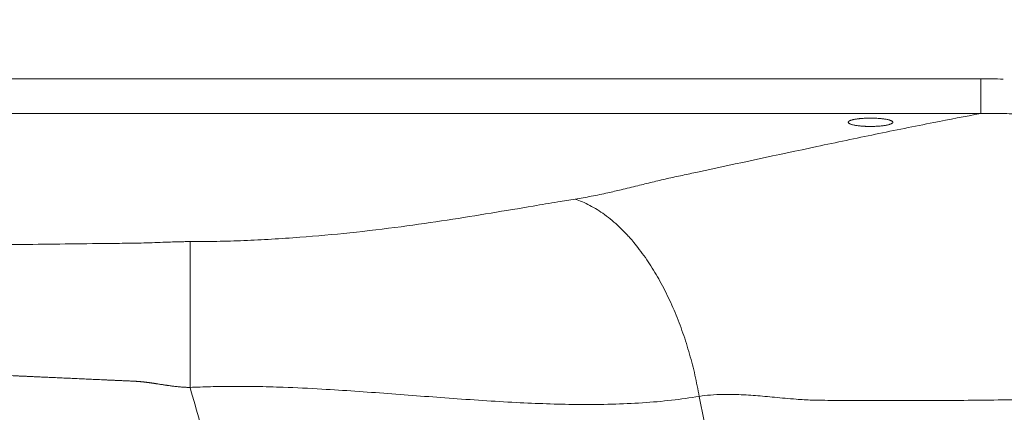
# Model space of a CAD drawing. Header units: millimetres. Extents: x -10 to 594, y 0 to 420.
# Tile 499 of 656: x 268.2 to 273.73, y 241.29 to 243.5. Entities that reach past the tile are written whole.
import ezdxf

# ---------------------------------------------------------------- set-up
doc = ezdxf.new("R2010")
doc.units = ezdxf.units.MM
doc.layers.add('1', color=7, linetype='Continuous', true_color=0xffffff)

msp = doc.modelspace()

# ---------------------------------------------------------------- linework, layer by layer
at = {"layer": '1', "color": 155, "linetype": 'Continuous', "lineweight": 13}
for p, q in [((258.8258, 243.1646), (273.6002, 243.1646)), ((258.8258, 243.1646), (273.6002, 243.1646)), ((273.6003, 242.9696), (258.8258, 242.9696)), ((273.6003, 242.9696), (258.8258, 242.9696))]:
    msp.add_line(p, q, dxfattribs=at)
for major_axis, start_param, end_param in [((0, -8.0436), 1.834395, 1.859574), ((0, -8.0436), 1.834395, 1.859574), ((0, 10.8045), 4.503516, 4.921262), ((0, 10.8045), 4.503516, 4.921262)]:
    msp.add_ellipse((261.4488, 239.1412), major_axis=major_axis, ratio=1, start_param=start_param, end_param=end_param, dxfattribs=at)
at = {"layer": '1', "color": 155, "linetype": 'Continuous', "lineweight": 18}
for points, degree, knots in [([(284.5775, 228.952), (284.0629, 228.9537), (280.55, 228.9634), (275.5603, 228.9666), (269.0914, 228.9802), (261.365, 228.9915), (253.093, 229.0168), (246.1426, 229.049), (237.9324, 229.0832), (229.7221, 229.1468), (221.4104, 229.2176), (213.4798, 229.2702), (206.5459, 229.3815), (201.6653, 229.4947), (198.0087, 229.6097), (195.2838, 229.7122), (192.5623, 229.8322), (189.8445, 229.9721), (187.1323, 230.1347), (184.0013, 230.3579), (180.6656, 230.6437), (177.6764, 230.9464), (175.0308, 231.254), (172.7261, 231.5541), (170.7602, 231.8342), (169.0929, 232.0893), (167.4314, 232.3618), (165.7771, 232.6521), (164.1317, 232.9614), (162.4961, 233.2899), (160.8704, 233.6384), (159.2551, 234.0075), (157.6503, 234.3986), (156.0563, 234.8116), (154.4731, 235.2471), (153.0632, 235.6582), (151.8138, 236.0415), (150.5694, 236.4394), (149.3323, 236.855), (148.3094, 237.2112), (147.2341, 237.598), (146.0135, 238.0515), (144.899, 238.4795), (143.9937, 238.8395), (142.8887, 239.2923), (141.6886, 239.7983), (140.4932, 240.3166), (139.2067, 240.8922), (137.7303, 241.5763), (136.264, 242.2794), (134.678, 243.0648), (132.8161, 244.0185), (131.1016, 244.9316), (129.3667, 245.8869), (127.7818, 246.7884), (126.4595, 247.5595), (125.26, 248.2694), (124.2258, 248.9078), (123.5002, 249.3548), (122.9184, 249.7159), (122.4836, 249.9833)], 5, [0, 0, 0, 0, 0, 0, 0.015283, 0.104343, 0.148209, 0.192151, 0.229502, 0.260994, 0.310796, 0.392089, 0.436031, 0.476403, 0.496728, 0.517047, 0.537355, 0.544946, 0.557655, 0.577946, 0.598232, 0.618517, 0.638809, 0.657882, 0.668046, 0.678219, 0.688402, 0.698585, 0.708746, 0.718887, 0.729009, 0.739114, 0.749204, 0.759282, 0.76935, 0.779412, 0.78947, 0.799529, 0.804424, 0.809593, 0.819664, 0.829745, 0.833077, 0.83984, 0.849951, 0.856739, 0.860082, 0.870232, 0.880405, 0.890596, 0.900782, 0.910962, 0.921136, 0.935843, 0.956181, 0.961791, 0.973179, 0.97845, 0.983951, 1, 1, 1, 1, 1, 1]), ([(122.4836, 249.9833), (122.9184, 249.7159), (123.5002, 249.3548), (124.2258, 248.9078), (125.26, 248.2694), (126.4595, 247.5595), (127.7818, 246.7884), (129.3667, 245.8869), (131.1016, 244.9316), (132.8161, 244.0185), (134.678, 243.0648), (136.264, 242.2794), (137.7303, 241.5763), (139.2067, 240.8922), (140.4932, 240.3166), (141.6886, 239.7983), (142.8887, 239.2923), (143.9937, 238.8395), (144.899, 238.4795), (146.0135, 238.0515), (147.2341, 237.598), (148.3094, 237.2112), (149.3323, 236.855), (150.5694, 236.4394), (151.8138, 236.0415), (153.0632, 235.6582), (154.4731, 235.2471), (156.0563, 234.8116), (157.6503, 234.3986), (159.2551, 234.0075), (160.8704, 233.6384), (162.4961, 233.2899), (164.1317, 232.9614), (165.7771, 232.6521), (167.4314, 232.3618), (169.0929, 232.0893), (170.7602, 231.8342), (172.7261, 231.5541), (175.0308, 231.254), (177.6764, 230.9464), (180.6656, 230.6437), (184.0013, 230.3579), (187.1323, 230.1347), (189.8445, 229.9721), (192.5623, 229.8322), (195.2838, 229.7122), (198.0087, 229.6097), (201.6653, 229.4947), (206.5459, 229.3815), (213.4798, 229.2702), (221.4104, 229.2176), (229.7221, 229.1468), (237.9324, 229.0832), (246.1426, 229.049), (253.093, 229.0168), (261.365, 228.9915), (269.0914, 228.9802), (275.5603, 228.9666), (280.55, 228.9634), (284.0629, 228.9537), (284.5775, 228.952)], 5, [0, 0, 0, 0, 0, 0, 0.016049, 0.02155, 0.026821, 0.038209, 0.043819, 0.064157, 0.078864, 0.089038, 0.099218, 0.109404, 0.119595, 0.129768, 0.139918, 0.143261, 0.150049, 0.16016, 0.166923, 0.170255, 0.180336, 0.190407, 0.195576, 0.200471, 0.21053, 0.220588, 0.23065, 0.240718, 0.250796, 0.260886, 0.270991, 0.281113, 0.291254, 0.301415, 0.311598, 0.321781, 0.331954, 0.342118, 0.361191, 0.381483, 0.401768, 0.422054, 0.442345, 0.455054, 0.462645, 0.482953, 0.503272, 0.523597, 0.563969, 0.607911, 0.689204, 0.739006, 0.770498, 0.807849, 0.851791, 0.895657, 0.984717, 1, 1, 1, 1, 1, 1]), ([(284.8918, 228.8329), (284.3143, 228.8347), (280.7384, 228.844), (275.6857, 228.8459), (269.1536, 228.8579), (261.3639, 228.8673), (253.0915, 228.8905), (246.1409, 228.9208), (237.9303, 228.953), (229.7195, 229.0144), (221.4076, 229.0831), (213.4743, 229.1337), (206.536, 229.2433), (201.6513, 229.3553), (197.9908, 229.4694), (195.2621, 229.5714), (192.5362, 229.6908), (189.8134, 229.8303), (187.0949, 229.9925), (183.9554, 230.2156), (180.6096, 230.5014), (177.61, 230.8043), (174.9544, 231.1123), (172.6406, 231.413), (170.6666, 231.6937), (168.9917, 231.9496), (167.3224, 232.2229), (165.66, 232.5142), (164.006, 232.8246), (162.3615, 233.1545), (160.7268, 233.5044), (159.102, 233.8752), (157.4877, 234.2682), (155.8839, 234.6833), (154.2909, 235.121), (152.8716, 235.5344), (151.614, 235.9199), (150.3621, 236.3198), (149.1175, 236.7376), (148.0877, 237.0959), (147.0058, 237.4848), (145.7785, 237.9403), (144.6577, 238.3704), (143.7468, 238.7323), (142.6362, 239.187), (141.4304, 239.6951), (140.2293, 240.2154), (138.9366, 240.7935), (137.454, 241.4799), (135.9818, 242.1854), (134.3901, 242.973), (132.5222, 243.9292), (130.802, 244.8447), (129.0623, 245.8022), (127.4732, 246.7053), (126.1482, 247.4776), (124.9458, 248.1888), (123.9094, 248.8282), (123.1824, 249.2757), (122.5998, 249.6372), (122.1647, 249.9045)], 5, [0, 0, 0, 0, 0, 0, 0.017123, 0.106016, 0.1498, 0.19366, 0.230941, 0.262374, 0.312083, 0.393224, 0.437084, 0.477381, 0.497668, 0.517949, 0.53822, 0.545796, 0.558481, 0.578734, 0.598982, 0.619229, 0.639484, 0.658521, 0.668666, 0.67882, 0.688984, 0.699148, 0.70929, 0.719412, 0.729515, 0.739601, 0.749672, 0.759731, 0.769781, 0.779824, 0.789864, 0.799904, 0.80479, 0.809948, 0.820001, 0.830063, 0.833388, 0.840139, 0.850232, 0.857006, 0.860343, 0.870475, 0.880628, 0.8908, 0.900968, 0.911128, 0.921284, 0.935963, 0.956263, 0.961862, 0.973229, 0.97849, 0.983981, 1, 1, 1, 1, 1, 1]), ([(122.1647, 249.9045), (122.5998, 249.6372), (123.1824, 249.2757), (123.9094, 248.8282), (124.9458, 248.1888), (126.1482, 247.4776), (127.4732, 246.7053), (129.0623, 245.8022), (130.802, 244.8447), (132.5222, 243.9292), (134.3901, 242.973), (135.9818, 242.1854), (137.454, 241.4799), (138.9366, 240.7935), (140.2293, 240.2154), (141.4304, 239.6951), (142.6362, 239.187), (143.7468, 238.7323), (144.6577, 238.3704), (145.7785, 237.9403), (147.0058, 237.4848), (148.0877, 237.0959), (149.1175, 236.7376), (150.3621, 236.3198), (151.614, 235.9199), (152.8716, 235.5344), (154.2909, 235.121), (155.8839, 234.6833), (157.4877, 234.2682), (159.102, 233.8752), (160.7268, 233.5044), (162.3615, 233.1545), (164.006, 232.8246), (165.66, 232.5142), (167.3224, 232.2229), (168.9917, 231.9496), (170.6666, 231.6937), (172.6406, 231.413), (174.9544, 231.1123), (177.61, 230.8043), (180.6096, 230.5014), (183.9554, 230.2156), (187.0949, 229.9925), (189.8134, 229.8303), (192.5362, 229.6908), (195.2621, 229.5714), (197.9908, 229.4694), (201.6513, 229.3553), (206.536, 229.2433), (213.4743, 229.1337), (221.4076, 229.0831), (229.7195, 229.0144), (237.9303, 228.953), (246.1409, 228.9208), (253.0915, 228.8905), (261.3639, 228.8673), (269.1536, 228.8579), (275.6857, 228.8459), (280.7384, 228.844), (284.3143, 228.8347), (284.8918, 228.8329)], 5, [0, 0, 0, 0, 0, 0, 0.016019, 0.02151, 0.026771, 0.038138, 0.043737, 0.064037, 0.078716, 0.088872, 0.099032, 0.1092, 0.119372, 0.129525, 0.139657, 0.142994, 0.149768, 0.159861, 0.166612, 0.169937, 0.179999, 0.190052, 0.19521, 0.200096, 0.210136, 0.220176, 0.230219, 0.240269, 0.250328, 0.260399, 0.270485, 0.280588, 0.29071, 0.300852, 0.311016, 0.32118, 0.331334, 0.341479, 0.360516, 0.380771, 0.401018, 0.421266, 0.441519, 0.454204, 0.46178, 0.482051, 0.502332, 0.522619, 0.562916, 0.606776, 0.687917, 0.737626, 0.769059, 0.80634, 0.8502, 0.893984, 0.982877, 1, 1, 1, 1, 1, 1]), ([(130.6289, 243.3076), (130.8637, 243.1835), (131.3909, 242.9065), (132.213, 242.4799), (133.3342, 241.91), (134.7615, 241.2052), (136.26, 240.4886), (137.7707, 239.7907), (139.0908, 239.2018), (140.3168, 238.6719), (141.5469, 238.1548), (142.6819, 237.6911), (143.6181, 237.3201), (144.7661, 236.8807), (146.0214, 236.4159), (147.1314, 236.018), (148.1901, 235.6506), (149.467, 235.2232), (150.7522, 234.8138), (152.0447, 234.4189), (153.5039, 233.9951), (155.1391, 233.5472), (156.7843, 233.1229), (158.4395, 232.7215), (160.1041, 232.343), (161.7775, 231.9862), (163.4594, 231.6504), (165.1496, 231.3345), (166.8469, 231.0386), (168.5495, 230.7613), (170.2563, 230.502), (172.2642, 230.2182), (174.6169, 229.9145), (177.3154, 229.6037), (180.3599, 229.2988), (183.7491, 229.0122), (186.9254, 228.7892), (189.6719, 228.6276), (192.4167, 228.4893), (195.1618, 228.3713), (197.9076, 228.271), (201.586, 228.1593), (206.4897, 228.051), (213.4483, 227.9469), (221.3931, 227.9028), (229.7054, 227.8412), (237.9192, 227.7866), (246.1325, 227.7612), (253.0843, 227.7367), (261.3592, 227.7204), (269.3568, 227.7174), (276.097, 227.7106), (281.3557, 227.7137), (285.1358, 227.7053), (285.9197, 227.703)], 5, [0, 0, 0, 0, 0, 0, 0.00874, 0.019595, 0.030455, 0.041323, 0.052195, 0.063047, 0.073876, 0.077443, 0.084684, 0.095471, 0.102687, 0.106241, 0.116996, 0.12774, 0.133254, 0.138476, 0.149208, 0.159939, 0.170674, 0.181415, 0.192166, 0.202931, 0.213711, 0.22451, 0.235328, 0.246169, 0.257032, 0.267897, 0.278749, 0.289592, 0.309941, 0.331589, 0.353231, 0.374873, 0.39652, 0.410078, 0.418176, 0.439843, 0.461519, 0.483203, 0.526275, 0.573154, 0.659881, 0.713012, 0.746609, 0.786457, 0.833337, 0.880134, 0.975148, 1, 1, 1, 1, 1, 1]), ([(285.9197, 227.703), (285.1358, 227.7053), (281.3557, 227.7137), (276.097, 227.7106), (269.3568, 227.7174), (261.3592, 227.7204), (253.0843, 227.7367), (246.1325, 227.7612), (237.9192, 227.7866), (229.7054, 227.8412), (221.3931, 227.9028), (213.4483, 227.9469), (206.4897, 228.051), (201.586, 228.1593), (197.9076, 228.271), (195.1618, 228.3713), (192.4167, 228.4893), (189.6719, 228.6276), (186.9254, 228.7892), (183.7491, 229.0122), (180.3599, 229.2988), (177.3154, 229.6037), (174.6169, 229.9145), (172.2642, 230.2182), (170.2563, 230.502), (168.5495, 230.7613), (166.8469, 231.0386), (165.1496, 231.3345), (163.4594, 231.6504), (161.7775, 231.9862), (160.1041, 232.343), (158.4395, 232.7215), (156.7843, 233.1229), (155.1391, 233.5472), (153.5039, 233.9951), (152.0447, 234.4189), (150.7522, 234.8138), (149.467, 235.2232), (148.1901, 235.6506), (147.1314, 236.018), (146.0214, 236.4159), (144.7661, 236.8807), (143.6181, 237.3201), (142.6819, 237.6911), (141.5469, 238.1548), (140.3168, 238.6719), (139.0908, 239.2018), (137.7707, 239.7907), (136.26, 240.4886), (134.7615, 241.2052), (133.3342, 241.91), (132.213, 242.4799), (131.3909, 242.9065), (130.8637, 243.1835), (130.6289, 243.3076)], 5, [0, 0, 0, 0, 0, 0, 0.024852, 0.119866, 0.166663, 0.213543, 0.253391, 0.286988, 0.340119, 0.426846, 0.473725, 0.516797, 0.538481, 0.560157, 0.581824, 0.589922, 0.60348, 0.625127, 0.646769, 0.668411, 0.690059, 0.710408, 0.721251, 0.732103, 0.742968, 0.753831, 0.764672, 0.77549, 0.786289, 0.797069, 0.807834, 0.818585, 0.829326, 0.840061, 0.850792, 0.861524, 0.866746, 0.87226, 0.883004, 0.893759, 0.897313, 0.904529, 0.915316, 0.922557, 0.926124, 0.936953, 0.947805, 0.958677, 0.969545, 0.980405, 0.99126, 1, 1, 1, 1, 1, 1]), ([(272.9806, 242.8969), (272.9847, 242.8969), (272.9929, 242.897), (273.005, 242.8973), (273.0129, 242.8977), (273.0178, 242.898), (273.0188, 242.8981), (273.0207, 242.8982), (273.0217, 242.8982), (273.0246, 242.8984), (273.0265, 242.8986), (273.0322, 242.899), (273.0396, 242.8997), (273.0466, 242.9005), (273.0517, 242.9011), (273.0542, 242.9014), (273.0567, 242.9018), (273.0583, 242.902), (273.0591, 242.9022), (273.0631, 242.9028), (273.0691, 242.9038), (273.0773, 242.9055), (273.0822, 242.9068), (273.0856, 242.9077), (273.0867, 242.9081), (273.0889, 242.9087), (273.0899, 242.9091), (273.0928, 242.9101), (273.0962, 242.9115), (273.099, 242.9129), (273.1008, 242.914), (273.1013, 242.9144), (273.1023, 242.9151), (273.1028, 242.9155), (273.104, 242.9166), (273.1052, 242.9181), (273.1058, 242.9204), (273.1054, 242.9219), (273.1048, 242.9231), (273.1045, 242.9235), (273.1039, 242.9242), (273.1036, 242.9246), (273.1024, 242.9257), (273.1004, 242.9272), (273.0977, 242.9286), (273.0953, 242.9297), (273.0945, 242.93), (273.0932, 242.9306), (273.0927, 242.9307), (273.0918, 242.9311), (273.0894, 242.9319), (273.0847, 242.9334), (273.0774, 242.9352), (273.0719, 242.9363), (273.0683, 242.937), (273.0676, 242.9371), (273.0661, 242.9374), (273.0638, 242.9378), (273.0615, 242.9382), (273.0568, 242.9389), (273.0502, 242.9398), (273.0432, 242.9405), (273.0378, 242.9411), (273.036, 242.9412), (273.0322, 242.9416), (273.0303, 242.9417), (273.0247, 242.9422), (273.017, 242.9427), (273.0091, 242.943), (273.0031, 242.9433), (273.0001, 242.9434), (272.997, 242.9434), (272.995, 242.9435), (272.9939, 242.9435), (272.9888, 242.9436), (272.9806, 242.9437), (272.9684, 242.9436), (272.9603, 242.9433), (272.9553, 242.9432), (272.9543, 242.9431), (272.9523, 242.943), (272.9513, 242.943), (272.9483, 242.9429), (272.9463, 242.9428), (272.9404, 242.9424), (272.9328, 242.9419), (272.9254, 242.9413), (272.92, 242.9407), (272.9182, 242.9406), (272.9147, 242.9402), (272.9129, 242.94), (272.9078, 242.9393), (272.9012, 242.9384), (272.8922, 242.9369), (272.8867, 242.9358), (272.8827, 242.9349), (272.8815, 242.9346), (272.879, 242.934), (272.8778, 242.9337), (272.8744, 242.9327), (272.8702, 242.9314), (272.8667, 242.9301), (272.8644, 242.929), (272.8636, 242.9287), (272.8626, 242.9281), (272.8623, 242.9279), (272.8616, 242.9276), (272.86, 242.9267), (272.8578, 242.925), (272.856, 242.9228), (272.8556, 242.9212), (272.8556, 242.9203), (272.8556, 242.9201), (272.8556, 242.9197), (272.8558, 242.9191), (272.856, 242.9185), (272.8566, 242.9174), (272.8578, 242.9159), (272.8597, 242.9144), (272.8615, 242.9133), (272.8622, 242.9129), (272.8635, 242.9122), (272.8643, 242.9118), (272.8666, 242.9108), (272.8701, 242.9094), (272.8743, 242.9081), (272.8788, 242.9068), (272.8813, 242.9062), (272.8865, 242.905), (272.892, 242.9038), (272.901, 242.9023), (272.9076, 242.9014), (272.9118, 242.9008), (272.9127, 242.9007), (272.9144, 242.9005), (272.9153, 242.9004), (272.918, 242.9001), (272.9198, 242.8999), (272.9252, 242.8994), (272.9325, 242.8987), (272.9402, 242.8982), (272.9461, 242.8978), (272.949, 242.8977), (272.952, 242.8975), (272.954, 242.8975), (272.9551, 242.8974), (272.9601, 242.8972), (272.9682, 242.897), (272.9765, 242.8969), (272.9806, 242.8969)], 3, [0, 0, 0, 0, 0.015625, 0.03125, 0.046875, 0.046875, 0.050781, 0.050781, 0.054688, 0.054688, 0.0625, 0.0625, 0.078125, 0.09375, 0.09375, 0.101563, 0.105469, 0.105469, 0.109375, 0.109375, 0.125, 0.140625, 0.15625, 0.15625, 0.164063, 0.164063, 0.171875, 0.171875, 0.1875, 0.203125, 0.203125, 0.210938, 0.210938, 0.21875, 0.21875, 0.234375, 0.25, 0.265625, 0.265625, 0.273438, 0.273438, 0.28125, 0.28125, 0.296875, 0.3125, 0.3125, 0.320313, 0.320313, 0.324219, 0.324219, 0.328125, 0.34375, 0.359375, 0.375, 0.375, 0.378906, 0.378906, 0.382813, 0.390625, 0.390625, 0.40625, 0.421875, 0.421875, 0.429688, 0.429688, 0.4375, 0.4375, 0.453125, 0.46875, 0.46875, 0.476563, 0.480469, 0.480469, 0.484375, 0.484375, 0.5, 0.515625, 0.53125, 0.53125, 0.535156, 0.535156, 0.539063, 0.539063, 0.546875, 0.546875, 0.5625, 0.578125, 0.578125, 0.585938, 0.585938, 0.59375, 0.59375, 0.609375, 0.625, 0.640625, 0.640625, 0.648438, 0.648438, 0.65625, 0.65625, 0.671875, 0.6875, 0.6875, 0.695313, 0.695313, 0.699219, 0.699219, 0.703125, 0.71875, 0.734375, 0.75, 0.75, 0.753906, 0.753906, 0.757813, 0.765625, 0.765625, 0.78125, 0.796875, 0.796875, 0.804688, 0.804688, 0.8125, 0.8125, 0.828125, 0.84375, 0.84375, 0.859375, 0.859375, 0.875, 0.890625, 0.90625, 0.90625, 0.910156, 0.910156, 0.914063, 0.914063, 0.921875, 0.921875, 0.9375, 0.953125, 0.953125, 0.960938, 0.964844, 0.964844, 0.96875, 0.96875, 0.984375, 1, 1, 1, 1]), ([(272.9806, 242.8969), (272.9847, 242.8969), (272.9929, 242.897), (273.005, 242.8973), (273.0129, 242.8977), (273.0178, 242.898), (273.0188, 242.8981), (273.0207, 242.8982), (273.0217, 242.8982), (273.0246, 242.8984), (273.0265, 242.8986), (273.0322, 242.899), (273.0396, 242.8997), (273.0466, 242.9005), (273.0517, 242.9011), (273.0542, 242.9014), (273.0567, 242.9018), (273.0583, 242.902), (273.0591, 242.9022), (273.0631, 242.9028), (273.0691, 242.9038), (273.0773, 242.9055), (273.0822, 242.9068), (273.0856, 242.9077), (273.0867, 242.9081), (273.0889, 242.9087), (273.0899, 242.9091), (273.0928, 242.9101), (273.0962, 242.9115), (273.099, 242.9129), (273.1008, 242.914), (273.1013, 242.9144), (273.1023, 242.9151), (273.1028, 242.9155), (273.104, 242.9166), (273.1052, 242.9181), (273.1058, 242.9204), (273.1054, 242.9219), (273.1048, 242.9231), (273.1045, 242.9235), (273.1039, 242.9242), (273.1036, 242.9246), (273.1024, 242.9257), (273.1004, 242.9272), (273.0977, 242.9286), (273.0953, 242.9297), (273.0945, 242.93), (273.0932, 242.9306), (273.0927, 242.9307), (273.0918, 242.9311), (273.0894, 242.9319), (273.0847, 242.9334), (273.0774, 242.9352), (273.0719, 242.9363), (273.0683, 242.937), (273.0676, 242.9371), (273.0661, 242.9374), (273.0638, 242.9378), (273.0615, 242.9382), (273.0568, 242.9389), (273.0502, 242.9398), (273.0432, 242.9405), (273.0378, 242.9411), (273.036, 242.9412), (273.0322, 242.9416), (273.0303, 242.9417), (273.0247, 242.9422), (273.017, 242.9427), (273.0091, 242.943), (273.0031, 242.9433), (273.0001, 242.9434), (272.997, 242.9434), (272.995, 242.9435), (272.9939, 242.9435), (272.9888, 242.9436), (272.9806, 242.9437), (272.9684, 242.9436), (272.9603, 242.9433), (272.9553, 242.9432), (272.9543, 242.9431), (272.9523, 242.943), (272.9513, 242.943), (272.9483, 242.9429), (272.9463, 242.9428), (272.9404, 242.9424), (272.9328, 242.9419), (272.9254, 242.9413), (272.92, 242.9407), (272.9182, 242.9406), (272.9147, 242.9402), (272.9129, 242.94), (272.9078, 242.9393), (272.9012, 242.9384), (272.8922, 242.9369), (272.8867, 242.9358), (272.8827, 242.9349), (272.8815, 242.9346), (272.879, 242.934), (272.8778, 242.9337), (272.8744, 242.9327), (272.8702, 242.9314), (272.8667, 242.9301), (272.8644, 242.929), (272.8636, 242.9287), (272.8626, 242.9281), (272.8623, 242.9279), (272.8616, 242.9276), (272.86, 242.9267), (272.8578, 242.925), (272.856, 242.9228), (272.8556, 242.9212), (272.8556, 242.9203), (272.8556, 242.9201), (272.8556, 242.9197), (272.8558, 242.9191), (272.856, 242.9185), (272.8566, 242.9174), (272.8578, 242.9159), (272.8597, 242.9144), (272.8615, 242.9133), (272.8622, 242.9129), (272.8635, 242.9122), (272.8643, 242.9118), (272.8666, 242.9108), (272.8701, 242.9094), (272.8743, 242.9081), (272.8788, 242.9068), (272.8813, 242.9062), (272.8865, 242.905), (272.892, 242.9038), (272.901, 242.9023), (272.9076, 242.9014), (272.9118, 242.9008), (272.9127, 242.9007), (272.9144, 242.9005), (272.9153, 242.9004), (272.918, 242.9001), (272.9198, 242.8999), (272.9252, 242.8994), (272.9325, 242.8987), (272.9402, 242.8982), (272.9461, 242.8978), (272.949, 242.8977), (272.952, 242.8975), (272.954, 242.8975), (272.9551, 242.8974), (272.9601, 242.8972), (272.9682, 242.897), (272.9765, 242.8969), (272.9806, 242.8969)], 3, [0, 0, 0, 0, 0.015625, 0.03125, 0.046875, 0.046875, 0.050781, 0.050781, 0.054687, 0.054687, 0.0625, 0.0625, 0.078125, 0.09375, 0.09375, 0.101562, 0.105469, 0.105469, 0.109375, 0.109375, 0.125, 0.140625, 0.15625, 0.15625, 0.164062, 0.164062, 0.171875, 0.171875, 0.1875, 0.203125, 0.203125, 0.210937, 0.210937, 0.21875, 0.21875, 0.234375, 0.25, 0.265625, 0.265625, 0.273437, 0.273437, 0.28125, 0.28125, 0.296875, 0.3125, 0.3125, 0.320312, 0.320312, 0.324219, 0.324219, 0.328125, 0.34375, 0.359375, 0.375, 0.375, 0.378906, 0.378906, 0.382812, 0.390625, 0.390625, 0.40625, 0.421875, 0.421875, 0.429687, 0.429687, 0.4375, 0.4375, 0.453125, 0.46875, 0.46875, 0.476562, 0.480469, 0.480469, 0.484375, 0.484375, 0.5, 0.515625, 0.53125, 0.53125, 0.535156, 0.535156, 0.539062, 0.539062, 0.546875, 0.546875, 0.5625, 0.578125, 0.578125, 0.585937, 0.585937, 0.59375, 0.59375, 0.609375, 0.625, 0.640625, 0.640625, 0.648437, 0.648437, 0.65625, 0.65625, 0.671875, 0.6875, 0.6875, 0.695312, 0.695312, 0.699219, 0.699219, 0.703125, 0.71875, 0.734375, 0.75, 0.75, 0.753906, 0.753906, 0.757812, 0.765625, 0.765625, 0.78125, 0.796875, 0.796875, 0.804687, 0.804687, 0.8125, 0.8125, 0.828125, 0.84375, 0.84375, 0.859375, 0.859375, 0.875, 0.890625, 0.90625, 0.90625, 0.910156, 0.910156, 0.914062, 0.914062, 0.921875, 0.921875, 0.9375, 0.953125, 0.953125, 0.960937, 0.964844, 0.964844, 0.96875, 0.96875, 0.984375, 1, 1, 1, 1])]:
    msp.add_open_spline(points, degree=degree, knots=knots, dxfattribs=at)
at = {"layer": '1', "color": 155, "linetype": 'Continuous', "lineweight": 13}
for points, degree, knots in [([(273.6003, 242.9696), (273.6003, 242.9791), (273.6003, 243.0024), (273.6002, 243.0705), (273.6002, 243.1152), (273.6002, 243.1646)], 3, [0, 0, 0, 0, 0.5, 0.5, 1, 1, 1, 1]), ([(273.6003, 242.9696), (273.6003, 242.9791), (273.6003, 243.0024), (273.6002, 243.0705), (273.6002, 243.1152), (273.6002, 243.1646)], 3, [0, 0, 0, 0, 0.5, 0.5, 1, 1, 1, 1]), ([(271.3224, 242.4889), (271.3528, 242.4941), (271.4171, 242.5051), (271.5015, 242.523), (271.5875, 242.5431), (271.6698, 242.5633), (271.7547, 242.5844), (271.8373, 242.604), (271.924, 242.6224), (272.2081, 242.6833), (272.5688, 242.7613), (273.0073, 242.8531), (273.3131, 242.915), (273.5119, 242.9528), (273.6003, 242.9696)], 3, [0, 0, 0, 0, 0.034819, 0.073737, 0.106127, 0.14865, 0.186169, 0.223438, 0.260373, 0.297245, 0.591271, 0.737525, 0.883256, 1, 1, 1, 1]), ([(271.3224, 242.4889), (271.3528, 242.4941), (271.4171, 242.5051), (271.5015, 242.523), (271.5875, 242.5431), (271.6698, 242.5633), (271.7547, 242.5844), (271.8373, 242.604), (271.924, 242.6224), (272.2081, 242.6833), (272.5688, 242.7613), (273.0073, 242.8531), (273.3131, 242.915), (273.5119, 242.9528), (273.6003, 242.9696)], 3, [0, 0, 0, 0, 0.034819, 0.073737, 0.106127, 0.14865, 0.186169, 0.223438, 0.260373, 0.297245, 0.591271, 0.737525, 0.883256, 1, 1, 1, 1]), ([(273.8157, 242.9662), (273.8089, 242.9665), (273.802, 242.9668), (273.7628, 242.9684), (273.7303, 242.9692), (273.6816, 242.9698), (273.6572, 242.97), (273.6287, 242.9699), (273.6144, 242.9697), (273.6073, 242.9696), (273.6037, 242.9696), (273.602, 242.9696), (273.6012, 242.9696), (273.6007, 242.9696), (273.6004, 242.9696), (273.6002, 242.9696)], 3, [0, 0, 0, 0, 0.095483, 0.095483, 0.547742, 0.547742, 0.773871, 0.886935, 0.943468, 0.971734, 0.985867, 0.992933, 0.996467, 0.996467, 1, 1, 1, 1]), ([(273.8157, 242.9662), (273.8089, 242.9665), (273.802, 242.9668), (273.7628, 242.9684), (273.7303, 242.9692), (273.6816, 242.9698), (273.6572, 242.97), (273.6287, 242.9699), (273.6144, 242.9697), (273.6073, 242.9696), (273.6037, 242.9696), (273.602, 242.9696), (273.6012, 242.9696), (273.6007, 242.9696), (273.6004, 242.9696), (273.6002, 242.9696)], 3, [0, 0, 0, 0, 0.095483, 0.095483, 0.547742, 0.547742, 0.773871, 0.886935, 0.943468, 0.971734, 0.985867, 0.992933, 0.996467, 0.996467, 1, 1, 1, 1]), ([(269.1594, 242.2503), (269.2094, 242.2506), (269.3106, 242.2512), (269.4636, 242.256), (269.6192, 242.2636), (269.8195, 242.2771), (270.0649, 242.2996), (270.341, 242.3327), (270.6037, 242.3707), (270.8492, 242.4102), (271.0543, 242.4447), (271.2113, 242.4709), (271.2901, 242.4837), (271.3224, 242.4889)], 3, [0, 0, 0, 0, 0.061763, 0.125056, 0.190258, 0.257714, 0.381461, 0.513428, 0.638048, 0.760288, 0.880555, 0.950921, 1, 1, 1, 1]), ([(269.1594, 242.2503), (269.2094, 242.2506), (269.3106, 242.2512), (269.4636, 242.256), (269.6192, 242.2636), (269.8195, 242.2771), (270.0649, 242.2996), (270.341, 242.3327), (270.6037, 242.3707), (270.8492, 242.4102), (271.0543, 242.4447), (271.2113, 242.4709), (271.2901, 242.4837), (271.3224, 242.4889)], 3, [0, 0, 0, 0, 0.061763, 0.125056, 0.190258, 0.257714, 0.381461, 0.513428, 0.638048, 0.760288, 0.880555, 0.950921, 1, 1, 1, 1]), ([(261.3586, 242.1843), (261.6757, 242.1845), (262.3258, 242.1851), (263.2896, 242.1892), (264.2727, 242.1953), (265.5729, 242.2059), (266.8844, 242.2193), (268.0218, 242.2323), (268.55, 242.2381), (268.7734, 242.2408), (268.8548, 242.2415), (268.9158, 242.243), (268.9766, 242.2453), (269.0323, 242.2476), (269.0814, 242.2492), (269.1221, 242.2501), (269.1475, 242.2502), (269.1594, 242.2503)], 3, [0, 0, 0, 0, 0.121829, 0.249813, 0.370393, 0.49971, 0.749705, 0.874729, 0.937243, 0.952872, 0.960687, 0.968529, 0.976418, 0.984318, 0.990221, 0.995444, 1, 1, 1, 1]), ([(261.3586, 242.1843), (261.6757, 242.1845), (262.3258, 242.1851), (263.2896, 242.1892), (264.2727, 242.1953), (265.5729, 242.2059), (266.8844, 242.2193), (268.0218, 242.2323), (268.55, 242.2381), (268.7734, 242.2408), (268.8548, 242.2415), (268.9158, 242.243), (268.9766, 242.2453), (269.0323, 242.2476), (269.0814, 242.2492), (269.1221, 242.2501), (269.1475, 242.2502), (269.1594, 242.2503)], 3, [0, 0, 0, 0, 0.121829, 0.249813, 0.370393, 0.49971, 0.749705, 0.874729, 0.937243, 0.952872, 0.960687, 0.968529, 0.976418, 0.984318, 0.990221, 0.995444, 1, 1, 1, 1]), ([(269.1594, 241.4319), (269.1098, 241.4319), (269.0375, 241.4423), (269.0252, 241.4441), (268.9765, 241.4516), (268.939, 241.4575), (268.9156, 241.4604), (268.8822, 241.4646), (268.8547, 241.4662), (268.8509, 241.4664), (268.7937, 241.469), (268.724, 241.4721), (268.6718, 241.4745), (268.3836, 241.4876), (268.1843, 241.4966), (267.6295, 241.5216), (267.2092, 241.5397), (266.1145, 241.587), (265.259, 241.6169), (264.2151, 241.6533), (263.3088, 241.6719), (262.2854, 241.6929), (261.3586, 241.6929)], 2, [0, 0, 0, 0.015625, 0.015625, 0.023438, 0.023438, 0.03125, 0.03125, 0.039062, 0.039062, 0.046875, 0.046875, 0.0625, 0.0625, 0.125, 0.125, 0.25, 0.25, 0.5, 0.5, 0.75, 0.75, 1, 1, 1]), ([(269.1594, 241.4319), (269.1098, 241.4319), (269.0375, 241.4423), (269.0252, 241.4441), (268.9765, 241.4516), (268.939, 241.4575), (268.9156, 241.4604), (268.8822, 241.4646), (268.8547, 241.4662), (268.8509, 241.4664), (268.7937, 241.469), (268.724, 241.4721), (268.6718, 241.4745), (268.3836, 241.4876), (268.1843, 241.4966), (267.6295, 241.5216), (267.2092, 241.5397), (266.1145, 241.587), (265.259, 241.6169), (264.2151, 241.6533), (263.3088, 241.6719), (262.2854, 241.6929), (261.3586, 241.6929)], 2, [0, 0, 0, 0.015625, 0.015625, 0.023438, 0.023438, 0.03125, 0.03125, 0.039062, 0.039062, 0.046875, 0.046875, 0.0625, 0.0625, 0.125, 0.125, 0.25, 0.25, 0.5, 0.5, 0.75, 0.75, 1, 1, 1]), ([(275.2031, 241.4725), (275.1235, 241.4604), (274.9626, 241.4357), (274.713, 241.4089), (274.4187, 241.3853), (274.0723, 241.3686), (273.6822, 241.3599), (273.2761, 241.3578), (272.9584, 241.3585), (272.746, 241.3592), (272.6468, 241.3596), (272.5523, 241.3661), (272.4463, 241.3758), (272.3348, 241.3864), (272.2383, 241.3926), (272.154, 241.3933), (272.0839, 241.3902), (272.0396, 241.3844), (272.0185, 241.3816)], 3, [0, 0, 0, 0, 0.081038, 0.163926, 0.248714, 0.370148, 0.498161, 0.618181, 0.748366, 0.789355, 0.811007, 0.838108, 0.874313, 0.906048, 0.937617, 0.960231, 0.981007, 1, 1, 1, 1]), ([(275.2031, 241.4725), (275.1235, 241.4604), (274.9626, 241.4357), (274.713, 241.4089), (274.4187, 241.3853), (274.0723, 241.3686), (273.6822, 241.3599), (273.2761, 241.3578), (272.9584, 241.3585), (272.746, 241.3592), (272.6468, 241.3596), (272.5523, 241.3661), (272.4463, 241.3758), (272.3348, 241.3864), (272.2383, 241.3926), (272.154, 241.3933), (272.0839, 241.3902), (272.0396, 241.3844), (272.0185, 241.3816)], 3, [0, 0, 0, 0, 0.081038, 0.163926, 0.248714, 0.370148, 0.498161, 0.618181, 0.748366, 0.789355, 0.811007, 0.838108, 0.874313, 0.906048, 0.937617, 0.960231, 0.981007, 1, 1, 1, 1]), ([(272.0185, 241.3816), (271.967, 241.3739), (271.8631, 241.3582), (271.6991, 241.3443), (271.5275, 241.3364), (271.3001, 241.3345), (271.0041, 241.3447), (270.6435, 241.3686), (270.2716, 241.3977), (269.9521, 241.4205), (269.7049, 241.4323), (269.537, 241.4372), (269.4006, 241.4381), (269.2767, 241.4366), (269.1974, 241.4334), (269.1594, 241.4319)], 3, [0, 0, 0, 0, 0.061375, 0.124088, 0.188249, 0.25395, 0.373752, 0.504843, 0.629998, 0.754141, 0.826784, 0.877017, 0.921293, 0.962279, 1, 1, 1, 1]), ([(272.0185, 241.3816), (271.967, 241.3739), (271.8631, 241.3582), (271.6991, 241.3443), (271.5275, 241.3364), (271.3001, 241.3345), (271.0041, 241.3447), (270.6435, 241.3686), (270.2716, 241.3977), (269.9521, 241.4205), (269.7049, 241.4323), (269.537, 241.4372), (269.4006, 241.4381), (269.2767, 241.4366), (269.1974, 241.4334), (269.1594, 241.4319)], 3, [0, 0, 0, 0, 0.061375, 0.124088, 0.188249, 0.25395, 0.373752, 0.504843, 0.629998, 0.754141, 0.826784, 0.877017, 0.921293, 0.962279, 1, 1, 1, 1])]:
    msp.add_open_spline(points, degree=degree, knots=knots, dxfattribs=at)
msp.add_open_spline([(273.6002, 243.1646), (273.6421, 243.1646), (273.6839, 243.1639), (273.7256, 243.1625)], degree=3, dxfattribs=at)
msp.add_open_spline([(273.6002, 243.1646), (273.6421, 243.1646), (273.6839, 243.1639), (273.7256, 243.1625)], degree=3, dxfattribs=at)
for points, weights in [([(272.0185, 241.3816), (271.8573, 242.3118), (271.3224, 242.4889)], [1, 0.806606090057, 1]), ([(272.0185, 241.3816), (271.8573, 242.3118), (271.3224, 242.4889)], [1, 0.806606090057, 1]), ([(269.1594, 241.4319), (269.1594, 242.0881), (269.1594, 242.2503)], [1, 0.789653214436, 1]), ([(269.1594, 241.4319), (269.1594, 242.0881), (269.1594, 242.2503)], [1, 0.789653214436, 1])]:
    msp.add_rational_spline(points, weights, degree=2, dxfattribs=at)

doc.saveas('drawing.dxf')
